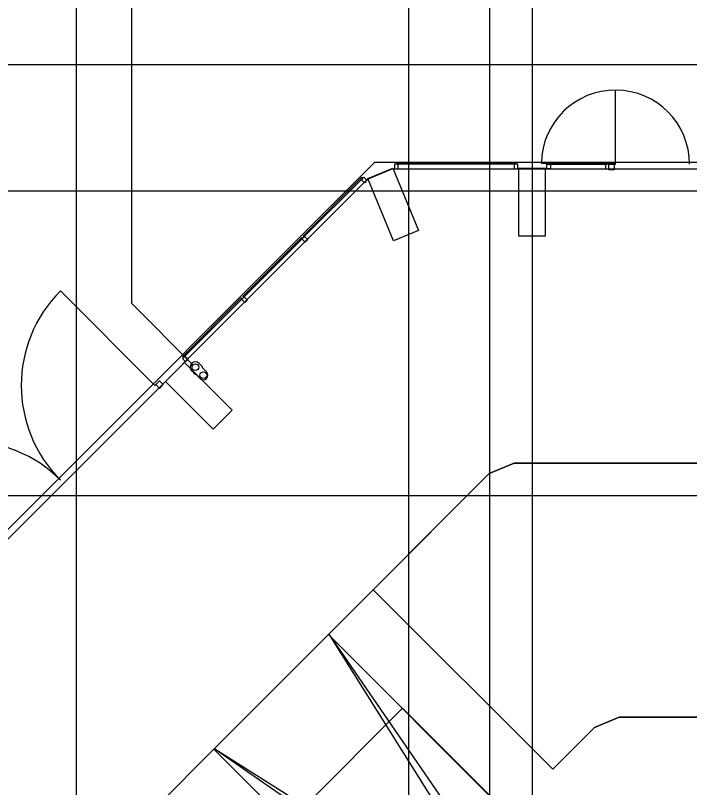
# Model space of a CAD drawing. Extents: x -264205 to -263659, y -1242401 to -1242060.
# Drawn here: x -263902.97 to -263887.96, y -1242101.22 to -1242084.05 of the extents above; entities that cross this region are included whole.
import ezdxf

# ---------------------------------------------------------------- set-up
doc = ezdxf.new("R2010")
doc.units = 0
for name, color, linetype in [('OBRUBNIKY_KOMUNIKACIE_PROJEKT', 7, 'Continuous'), ('OSI_STAVBY_KFA', 7, 'Continuous'), ('RAM_NA_TLAC_12xA4_1-250', 7, 'Continuous'), ('SITUACIA_DSP_2D', 7, 'Continuous')]:
    doc.layers.add(name, color=color, linetype=linetype)

msp = doc.modelspace()

# ---------------------------------------------------------------- linework, layer by layer
at = {"layer": 'OBRUBNIKY_KOMUNIKACIE_PROJEKT'}
for p, q in [((-263909.043, -1242101.382), (-263894.968, -1242087.307)), ((-263894.968, -1242087.307), (-263808.968, -1242087.307)), ((-263892.423, -1242094.238), (-263891.868, -1242094.007)), ((-263891.868, -1242094.007), (-263812.071, -1242094.007)), ((-263895.995, -1242097.81), (-263892.423, -1242094.238)), ((-263898.552, -1242100.364), (-263896.003, -1242097.814)), ((-263898.54, -1242100.355), (-263895.995, -1242097.81)), ((-263898.54, -1242100.355), (-263895.995, -1242097.81)), ((-263896.003, -1242097.814), (-263890.399, -1242103.418)), ((-263895.995, -1242097.81), (-263891.672, -1242104.691)), ((-263902.112, -1242103.927), (-263898.54, -1242100.355)), ((-263892.944, -1242105.964), (-263898.552, -1242100.364)), ((-263891.672, -1242104.691), (-263898.533, -1242100.366))]:
    msp.add_line(p, q, dxfattribs=at)
at = {"layer": 'OSI_STAVBY_KFA'}
for p, q in [((-263901.618, -1242083.237), (-263901.618, -1242246.707)), ((-263894.218, -1242083.237), (-263894.218, -1242246.707)), ((-263892.418, -1242083.237), (-263892.418, -1242246.707)), ((-263891.468, -1242083.237), (-263891.468, -1242246.707)), ((-263792.653, -1242087.957), (-263911.523, -1242087.957)), ((-263792.653, -1242094.732), (-263911.523, -1242094.732))]:
    msp.add_line(p, q, dxfattribs=at)
at = {"layer": 'RAM_NA_TLAC_12xA4_1-250'}
msp.add_lwpolyline([(-263980.29, -1242085.136), (-263770.29, -1242085.136), (-263770.29, -1242307.886), (-263980.29, -1242307.886)], close=True, dxfattribs=at)
at = {"layer": 'SITUACIA_DSP_2D'}
for p, q in [((-263900.379, -1242090.456), (-263900.379, -1242081.705)), ((-263889.613, -1242087.357), (-263889.613, -1242085.707)), ((-263909.043, -1242101.382), (-263894.968, -1242087.307)), ((-263894.968, -1242087.307), (-263808.968, -1242087.307)), ((-263894.491, -1242087.357), (-263894.531, -1242087.357)), ((-263894.531, -1242087.357), (-263894.531, -1242087.457)), ((-263894.451, -1242087.357), (-263894.491, -1242087.357)), ((-263894.478, -1242087.332), (-263891.828, -1242087.332)), ((-263894.478, -1242087.357), (-263894.478, -1242087.332)), ((-263891.828, -1242087.357), (-263894.478, -1242087.357)), ((-263894.451, -1242087.457), (-263894.451, -1242087.357)), ((-263891.828, -1242087.357), (-263891.868, -1242087.357)), ((-263891.868, -1242087.357), (-263891.868, -1242087.457)), ((-263891.828, -1242087.332), (-263891.828, -1242087.357)), ((-263891.788, -1242087.357), (-263891.828, -1242087.357)), ((-263891.788, -1242087.457), (-263891.788, -1242087.357)), ((-263891.263, -1242087.332), (-263889.613, -1242087.332)), ((-263891.138, -1242087.457), (-263891.138, -1242087.357)), ((-263891.138, -1242087.357), (-263891.098, -1242087.357)), ((-263889.798, -1242087.332), (-263891.098, -1242087.332)), ((-263891.098, -1242087.332), (-263891.098, -1242087.357)), ((-263891.098, -1242087.357), (-263889.798, -1242087.357)), ((-263891.098, -1242087.357), (-263891.058, -1242087.357)), ((-263891.058, -1242087.357), (-263891.058, -1242087.457)), ((-263889.798, -1242087.357), (-263889.838, -1242087.357)), ((-263889.838, -1242087.357), (-263889.838, -1242087.457)), ((-263889.798, -1242087.357), (-263889.798, -1242087.332)), ((-263889.758, -1242087.357), (-263889.798, -1242087.357)), ((-263889.758, -1242087.457), (-263889.758, -1242087.357)), ((-263889.758, -1242087.477), (-263889.758, -1242087.357)), ((-263889.758, -1242087.357), (-263889.638, -1242087.357)), ((-263889.638, -1242087.357), (-263889.613, -1242087.357)), ((-263889.638, -1242087.357), (-263889.638, -1242087.477)), ((-263895.135, -1242087.687), (-263894.581, -1242087.457)), ((-263895.125, -1242087.676), (-263894.571, -1242087.447)), ((-263894.581, -1242087.457), (-263809.355, -1242087.457)), ((-263894.571, -1242087.447), (-263893.997, -1242088.832)), ((-263894.531, -1242087.457), (-263894.451, -1242087.457)), ((-263891.868, -1242087.457), (-263891.788, -1242087.457)), ((-263891.168, -1242087.452), (-263891.768, -1242087.452)), ((-263891.768, -1242087.452), (-263891.768, -1242088.952)), ((-263891.168, -1242088.952), (-263891.168, -1242087.452)), ((-263891.058, -1242087.457), (-263891.138, -1242087.457)), ((-263889.838, -1242087.457), (-263889.758, -1242087.457)), ((-263889.638, -1242087.477), (-263889.758, -1242087.477)), ((-263908.663, -1242101.215), (-263895.135, -1242087.687)), ((-263895.258, -1242087.647), (-263896.566, -1242088.955)), ((-263896.548, -1242088.973), (-263895.24, -1242087.665)), ((-263895.273, -1242087.698), (-263895.245, -1242087.67)), ((-263895.202, -1242087.769), (-263895.273, -1242087.698)), ((-263895.24, -1242087.665), (-263895.258, -1242087.647)), ((-263895.245, -1242087.67), (-263895.216, -1242087.641)), ((-263895.216, -1242087.641), (-263895.146, -1242087.712)), ((-263895.146, -1242087.712), (-263895.202, -1242087.769)), ((-263894.551, -1242089.062), (-263895.125, -1242087.676)), ((-263896.566, -1242088.955), (-263896.548, -1242088.973)), ((-263896.564, -1242088.989), (-263896.536, -1242088.96)), ((-263896.536, -1242088.96), (-263896.465, -1242089.031)), ((-263893.997, -1242088.832), (-263894.551, -1242089.062)), ((-263891.768, -1242088.952), (-263891.168, -1242088.952)), ((-263897.906, -1242090.295), (-263896.598, -1242088.987)), ((-263896.58, -1242089.005), (-263897.888, -1242090.313)), ((-263896.598, -1242088.987), (-263896.58, -1242089.005)), ((-263896.592, -1242089.017), (-263896.564, -1242088.989)), ((-263896.522, -1242089.088), (-263896.592, -1242089.017)), ((-263896.465, -1242089.031), (-263896.522, -1242089.088)), ((-263899.866, -1242092.276), (-263901.97, -1242090.173)), ((-263899.25, -1242091.639), (-263897.942, -1242090.331)), ((-263897.942, -1242090.331), (-263897.924, -1242090.349)), ((-263897.936, -1242090.361), (-263897.908, -1242090.333)), ((-263897.908, -1242090.333), (-263897.88, -1242090.304)), ((-263897.888, -1242090.313), (-263897.906, -1242090.295)), ((-263897.88, -1242090.304), (-263897.809, -1242090.375)), ((-263899.018, -1242091.817), (-263900.379, -1242090.456)), ((-263897.924, -1242090.349), (-263899.232, -1242091.657)), ((-263897.865, -1242090.432), (-263897.936, -1242090.361)), ((-263897.809, -1242090.375), (-263897.865, -1242090.432)), ((-263899.255, -1242091.68), (-263899.227, -1242091.652)), ((-263899.185, -1242091.751), (-263899.255, -1242091.68)), ((-263899.232, -1242091.657), (-263899.25, -1242091.639)), ((-263899.227, -1242091.652), (-263899.199, -1242091.624)), ((-263899.199, -1242091.624), (-263899.128, -1242091.694)), ((-263899.128, -1242091.694), (-263899.185, -1242091.751)), ((-263899.207, -1242091.764), (-263899.631, -1242092.188)), ((-263898.147, -1242092.824), (-263899.207, -1242091.764)), ((-263898.804, -1242091.866), (-263898.882, -1242091.787)), ((-263898.804, -1242091.885), (-263898.804, -1242091.866)), ((-263898.715, -1242091.974), (-263898.804, -1242091.885)), ((-263898.969, -1242092.031), (-263899.047, -1242091.953)), ((-263899.047, -1242091.953), (-263898.969, -1242092.031)), ((-263898.949, -1242092.031), (-263898.969, -1242092.031)), ((-263898.861, -1242092.119), (-263898.949, -1242092.031)), ((-263899.764, -1242092.174), (-263899.849, -1242092.259)), ((-263899.679, -1242092.259), (-263899.764, -1242092.174)), ((-263899.631, -1242092.188), (-263898.571, -1242093.249)), ((-263899.849, -1242092.259), (-263899.866, -1242092.276)), ((-263899.849, -1242092.259), (-263899.764, -1242092.344)), ((-263899.764, -1242092.344), (-263899.679, -1242092.259)), ((-263898.571, -1242093.249), (-263898.147, -1242092.824)), ((-263892.423, -1242094.238), (-263891.868, -1242094.007)), ((-263891.868, -1242094.007), (-263892.422, -1242094.237)), ((-263892.422, -1242094.237), (-263891.868, -1242094.007)), ((-263874.98, -1242094.007), (-263891.868, -1242094.007)), ((-263891.868, -1242094.007), (-263874.98, -1242094.007)), ((-263891.868, -1242094.007), (-263812.071, -1242094.007)), ((-263895.995, -1242097.81), (-263892.423, -1242094.238)), ((-263892.422, -1242094.237), (-263895.005, -1242096.82)), ((-263895.005, -1242096.82), (-263892.422, -1242094.237)), ((-263895.005, -1242096.82), (-263891.01, -1242100.815)), ((-263891.01, -1242100.815), (-263895.005, -1242096.82)), ((-263898.552, -1242100.364), (-263896.003, -1242097.814)), ((-263898.54, -1242100.355), (-263895.995, -1242097.81)), ((-263898.54, -1242100.355), (-263895.995, -1242097.81)), ((-263896.003, -1242097.814), (-263890.399, -1242103.418)), ((-263895.995, -1242097.81), (-263890.341, -1242106.025)), ((-263896.896, -1242101.999), (-263894.351, -1242099.454)), ((-263894.351, -1242099.454), (-263890.391, -1242103.413)), ((-263890.082, -1242099.887), (-263889.528, -1242099.657)), ((-263889.528, -1242099.657), (-263890.082, -1242099.887)), ((-263889.528, -1242099.657), (-263874.98, -1242099.657)), ((-263874.98, -1242099.657), (-263889.528, -1242099.657)), ((-263891.01, -1242100.815), (-263890.082, -1242099.887)), ((-263890.082, -1242099.887), (-263891.01, -1242100.815)), ((-263902.112, -1242103.927), (-263898.54, -1242100.355)), ((-263892.944, -1242105.964), (-263898.552, -1242100.364)), ((-263890.341, -1242106.025), (-263898.533, -1242100.366))]:
    msp.add_line(p, q, dxfattribs=at)
for centre in [(-263898.965, -1242091.87), (-263898.788, -1242092.047)]:
    msp.add_circle(centre, 0.075, dxfattribs=at)
for centre, radius, start, end in [((-263889.613, -1242087.357), 1.65, 0, 179.1318), ((-263899.866, -1242092.276), 2.975, 135.0001, 225.0001), ((-263898.965, -1242091.87), 0.117, 45, 225), ((-263898.788, -1242092.047), 0.103, 225, 45), ((-263904.074, -1242096.484), 2.975, 44.9999, 134.9999)]:
    msp.add_arc(centre, radius, start, end, dxfattribs=at)

doc.saveas('drawing.dxf')
